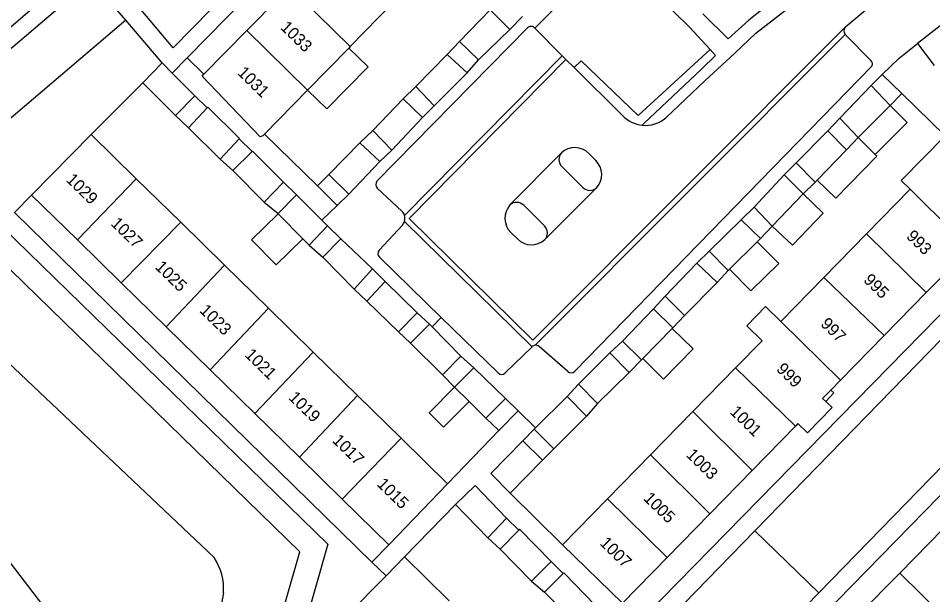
# Model space of a CAD drawing. Extents: x 194485 to 197793, y 468269 to 470822.
# Drawn here: x 196081 to 196172.6, y 470318.7 to 470376.5 of the extents above; entities that cross this region are included whole.
import ezdxf

# ---------------------------------------------------------------- set-up
doc = ezdxf.new("R2010")
doc.units = 0
for name, color, linetype in [('BGT grensvlak begroeid terreindeel', 7, 'Continuous'), ('BGT grensvlak gebouwinstallatie plus 1', 7, 'Continuous'), ('BGT grensvlak onbegroeid terreindeel', 7, 'Continuous'), ('BGT grensvlak pand op maaiveld', 7, 'Continuous'), ('BGT grensvlak pand op maaiveld LR', 7, 'Continuous'), ('BGT grensvlak vegetatieobject', 7, 'Continuous'), ('BGT grensvlak waterdeel', 7, 'Continuous'), ('BGT grensvlak wegdeel', 7, 'Continuous'), ('BGT lijnelement scheiding walbescherming', 7, 'Continuous'), ('BGT tekst huisnummerreeks', 7, 'Continuous')]:
    doc.layers.add(name, color=color, linetype=linetype)

msp = doc.modelspace()

# ---------------------------------------------------------------- linework, layer by layer
at = {"layer": 'BGT grensvlak begroeid terreindeel'}
for p, q in [((196091.774, 470376.328), (196075.754, 470362.659)), ((196161.222, 470318.916), (196154.803, 470325.139))]:
    msp.add_line(p, q, dxfattribs=at)
msp.add_lwpolyline([(196176.27, 470230.271), (196172.111, 470234.028), (196159.184, 470246.759), (196160.325, 470250.696), (196161.773, 470255.69), (196129.839, 470286.699), (196123.821, 470296.796), (196106.694, 470314.171), (196109.215, 470323.04), (196077.635, 470353.807)], dxfattribs=at)
at = {"layer": 'BGT grensvlak gebouwinstallatie plus 1'}
for p, q in [((196130.271, 470375.389), (196131.545, 470376.675)), ((196123.982, 470372.888), (196125.205, 470374.173)), ((196125.983, 470371.045), (196127.116, 470372.342)), ((196166.456, 470369.781), (196167.584, 470370.874)), ((196169.549, 470368.952), (196167.584, 470370.874)), ((196119.58, 470368.441), (196120.841, 470369.65)), ((196098.697, 470368.742), (196099.949, 470367.523)), ((196169.549, 470368.952), (196168.37, 470367.746)), ((196121.517, 470366.559), (196122.69, 470367.729)), ((196170.069, 470366.051), (196168.37, 470367.746)), ((196096.754, 470366.763), (196098.063, 470365.539)), ((196162.119, 470365.219), (196163.329, 470366.504)), ((196166.877, 470362.85), (196170.069, 470366.051)), ((196115.241, 470364.032), (196116.528, 470365.254)), ((196165.178, 470364.545), (196164.006, 470363.312)), ((196166.877, 470362.85), (196165.178, 470364.545)), ((196103.147, 470364.407), (196104.435, 470363.152)), ((196117.229, 470362.151), (196118.428, 470363.296)), ((196101.233, 470362.394), (196102.49, 470361.245)), ((196158.94, 470362.006), (196157.755, 470360.811)), ((196107.577, 470360.079), (196108.886, 470358.816)), ((196110.984, 470359.698), (196112.126, 470360.832)), ((196159.642, 470358.916), (196160.853, 470360.073)), ((196110.984, 470359.698), (196112.965, 470357.752)), ((196112.965, 470357.752), (196114.14, 470358.888)), ((196159.642, 470358.916), (196161.672, 470356.987)), ((196105.635, 470358.087), (196107.045, 470356.927)), ((196154.742, 470357.586), (196153.429, 470356.313)), ((196104.391, 470354.305), (196107.056, 470356.916)), ((196158.595, 470353.749), (196161.672, 470356.987)), ((196113.327, 470354.408), (196112.005, 470355.696)), ((196155.393, 470354.432), (196156.565, 470355.678)), ((196158.595, 470353.749), (196156.565, 470355.678)), ((196106.851, 470351.794), (196104.391, 470354.305)), ((196109.516, 470354.405), (196106.851, 470351.794)), ((196110.139, 470353.769), (196111.51, 470352.57)), ((196150.237, 470353.176), (196149.001, 470351.955)), ((196117.779, 470350.128), (196116.496, 470351.378)), ((196151.054, 470350.024), (196152.15, 470351.231)), ((196114.656, 470349.361), (196115.926, 470348.162)), ((196145.823, 470348.64), (196144.651, 470347.394)), ((196122.219, 470345.834), (196120.975, 470346.97)), ((196147.749, 470346.707), (196146.589, 470345.474)), ((196120.314, 470343.932), (196119.095, 470345.093)), ((196141.536, 470344.143), (196140.299, 470342.985)), ((196126.647, 470341.477), (196125.364, 470342.651)), ((196142.225, 470341.002), (196143.461, 470342.274)), ((196123.523, 470340.774), (196124.73, 470339.523)), ((196137.159, 470339.836), (196136.024, 470338.603)), ((196131.082, 470337.173), (196129.829, 470338.396)), ((196129.157, 470335.178), (196131.082, 470337.173)), ((196139.033, 470337.89), (196137.937, 470336.619)), ((196127.874, 470336.416), (196129.157, 470335.178)), ((196131.559, 470334.155), (196132.694, 470335.312)), ((196134.657, 470333.367), (196133.528, 470332.217)), ((196129.934, 470326.394), (196131.154, 470325.207)), ((196128.055, 470324.453), (196129.299, 470323.292)), ((196134.393, 470322.056), (196135.612, 470320.869)), ((196132.419, 470320.083), (196133.752, 470318.986))]:
    msp.add_line(p, q, dxfattribs=at)
for points in [[(196114.122, 470373.522), (196116.052, 470371.634), (196111.934, 470367.425), (196110.004, 470369.313)], [(196161.067, 470360.293), (196162.944, 470358.465), (196167.047, 470362.68), (196166.877, 470362.85)], [(196152.28, 470351.359), (196154.428, 470349.183), (196157.208, 470351.927), (196155.06, 470354.103)], [(196143.578, 470342.394), (196145.674, 470340.345), (196148.627, 470343.366), (196146.531, 470345.415)], [(196126.172, 470338.098), (196123.63, 470335.526), (196122.188, 470336.951), (196124.73, 470339.523)], [(196161.916, 470338.112), (196162.736, 470338.953), (196162.431, 470339.25)]]:
    msp.add_lwpolyline(points, dxfattribs=at)
at = {"layer": 'BGT grensvlak onbegroeid terreindeel'}
for p, q in [((196088.309, 470364.842), (196093.481, 470370.035)), ((196080.619, 470357.037), (196082.344, 470358.788))]:
    msp.add_line(p, q, dxfattribs=at)
at = {"layer": 'BGT grensvlak pand op maaiveld'}
for p, q in [((196103.925, 470375.294), (196108.198, 470379.641)), ((196118.573, 470378.071), (196114.26, 470373.663)), ((196128.307, 470377.347), (196125.205, 470374.173)), ((196130.271, 470375.389), (196128.307, 470377.347)), ((196174.78, 470376.862), (196171.128, 470373.988)), ((196099.592, 470370.888), (196103.925, 470375.294)), ((196127.116, 470372.342), (196130.271, 470375.389)), ((196125.205, 470374.173), (196127.116, 470372.342)), ((196171.128, 470373.988), (196172.776, 470371.76)), ((196114.122, 470373.522), (196110.004, 470369.313)), ((196114.26, 470373.663), (196114.122, 470373.522)), ((196123.982, 470372.888), (196120.841, 470369.65)), ((196125.983, 470371.045), (196123.982, 470372.888)), ((196095.423, 470372.039), (196093.481, 470370.035)), ((196096.438, 470371.017), (196095.423, 470372.039)), ((196098.697, 470368.742), (196096.438, 470371.017)), ((196122.69, 470367.729), (196125.983, 470371.045)), ((196093.481, 470370.035), (196096.754, 470366.763)), ((196110.004, 470369.313), (196105.687, 470364.901)), ((196120.841, 470369.65), (196122.69, 470367.729)), ((196166.456, 470369.781), (196163.329, 470366.504)), ((196168.37, 470367.746), (196166.456, 470369.781)), ((196096.754, 470366.763), (196098.697, 470368.742)), ((196116.528, 470365.254), (196119.58, 470368.441)), ((196119.58, 470368.441), (196121.517, 470366.559)), ((196099.949, 470367.523), (196098.063, 470365.539)), ((196165.178, 470364.545), (196168.37, 470367.746)), ((196121.517, 470366.559), (196118.428, 470363.296)), ((196163.329, 470366.504), (196165.178, 470364.545)), ((196098.063, 470365.539), (196101.233, 470362.394)), ((196088.309, 470364.842), (196082.344, 470358.788)), ((196092.818, 470360.426), (196088.309, 470364.842)), ((196118.428, 470363.296), (196116.528, 470365.254)), ((196162.119, 470365.219), (196158.94, 470362.006)), ((196164.006, 470363.312), (196162.119, 470365.219)), ((196101.233, 470362.394), (196103.147, 470364.407)), ((196112.126, 470360.832), (196115.241, 470364.032)), ((196115.241, 470364.032), (196117.229, 470362.151)), ((196104.435, 470363.152), (196102.49, 470361.245)), ((196161.067, 470360.293), (196164.006, 470363.312)), ((196117.229, 470362.151), (196114.14, 470358.888)), ((196158.94, 470362.006), (196160.853, 470360.073)), ((196102.49, 470361.245), (196105.635, 470358.087)), ((196092.818, 470360.426), (196097.282, 470356.054)), ((196105.635, 470358.087), (196107.577, 470360.079)), ((196114.14, 470358.888), (196112.126, 470360.832)), ((196157.755, 470360.811), (196154.742, 470357.586)), ((196159.642, 470358.916), (196157.755, 470360.811)), ((196160.853, 470360.073), (196161.067, 470360.293)), ((196166.005, 470354.89), (196170.385, 470359.371)), ((196082.344, 470358.788), (196086.936, 470354.29)), ((196108.886, 470358.816), (196107.045, 470356.927)), ((196111.432, 470356.269), (196108.886, 470358.816)), ((196156.565, 470355.678), (196159.642, 470358.916)), ((196154.742, 470357.586), (196156.565, 470355.678)), ((196107.045, 470356.927), (196107.056, 470356.916)), ((196107.056, 470356.916), (196109.516, 470354.405)), ((196112.005, 470355.696), (196111.432, 470356.269)), ((196153.429, 470356.313), (196150.237, 470353.176)), ((196155.393, 470354.432), (196153.429, 470356.313)), ((196097.282, 470356.054), (196101.655, 470351.77)), ((196110.139, 470353.769), (196112.005, 470355.696)), ((196155.06, 470354.103), (196155.393, 470354.432)), ((196161.738, 470350.525), (196166.005, 470354.89)), ((196091.316, 470350), (196086.936, 470354.29)), ((196109.516, 470354.405), (196110.139, 470353.769)), ((196111.51, 470352.57), (196113.327, 470354.408)), ((196116.496, 470351.378), (196113.327, 470354.408)), ((196152.28, 470351.359), (196155.06, 470354.103)), ((196150.237, 470353.176), (196152.15, 470351.231)), ((196176.327, 470353.46), (196171.996, 470349.031)), ((196101.655, 470351.77), (196106.074, 470347.442)), ((196114.656, 470349.361), (196111.51, 470352.57)), ((196149.001, 470351.955), (196145.823, 470348.64)), ((196151.054, 470350.024), (196149.001, 470351.955)), ((196116.496, 470351.378), (196114.656, 470349.361)), ((196152.15, 470351.231), (196152.28, 470351.359)), ((196095.818, 470345.59), (196091.316, 470350)), ((196115.926, 470348.162), (196117.779, 470350.128)), ((196117.779, 470350.128), (196120.975, 470346.97)), ((196147.749, 470346.707), (196151.054, 470350.024)), ((196157.427, 470346.115), (196161.738, 470350.525)), ((196171.996, 470349.031), (196167.76, 470344.699)), ((196119.095, 470345.093), (196115.926, 470348.162)), ((196145.823, 470348.64), (196147.749, 470346.707)), ((196106.074, 470347.442), (196110.55, 470343.057)), ((196144.651, 470347.394), (196141.536, 470344.143)), ((196146.589, 470345.474), (196144.651, 470347.394)), ((196120.975, 470346.97), (196119.095, 470345.093)), ((196100.223, 470341.275), (196095.818, 470345.59)), ((196120.314, 470343.932), (196122.219, 470345.834)), ((196122.479, 470345.571), (196122.219, 470345.834)), ((196125.364, 470342.651), (196122.479, 470345.571)), ((196143.578, 470342.394), (196146.531, 470345.415)), ((196146.531, 470345.415), (196146.589, 470345.474)), ((196167.76, 470344.699), (196163.391, 470340.232)), ((196123.523, 470340.774), (196120.314, 470343.932)), ((196141.536, 470344.143), (196143.461, 470342.274)), ((196152.882, 470341.466), (196155.55, 470344.195)), ((196110.55, 470343.057), (196114.995, 470338.704)), ((196125.364, 470342.651), (196123.523, 470340.774)), ((196140.299, 470342.985), (196137.159, 470339.836)), ((196142.225, 470341.002), (196140.299, 470342.985)), ((196143.461, 470342.274), (196143.578, 470342.394)), ((196104.706, 470336.884), (196100.223, 470341.275)), ((196124.73, 470339.523), (196126.647, 470341.477)), ((196126.647, 470341.477), (196129.829, 470338.396)), ((196139.033, 470337.89), (196142.225, 470341.002)), ((196148.602, 470337.088), (196152.882, 470341.466)), ((196137.159, 470339.836), (196139.033, 470337.89)), ((196163.391, 470340.232), (196162.431, 470339.25)), ((196126.172, 470338.098), (196124.73, 470339.523)), ((196162.431, 470339.25), (196161.609, 470338.41)), ((196114.995, 470338.704), (196119.362, 470334.426)), ((196127.874, 470336.416), (196126.172, 470338.098)), ((196129.829, 470338.396), (196127.874, 470336.416)), ((196136.024, 470338.603), (196132.841, 470335.457)), ((196137.937, 470336.619), (196136.024, 470338.603)), ((196161.609, 470338.41), (196161.916, 470338.112)), ((196144.367, 470332.755), (196148.602, 470337.088)), ((196109.17, 470332.511), (196104.706, 470336.884)), ((196134.657, 470333.367), (196137.937, 470336.619)), ((196132.841, 470335.457), (196132.694, 470335.312)), ((196132.694, 470335.312), (196134.657, 470333.367)), ((196158.903, 470335.642), (196154.56, 470331.2)), ((196159.137, 470335.882), (196158.903, 470335.642)), ((196119.362, 470334.426), (196124.025, 470329.859)), ((196128.355, 470330.891), (196131.559, 470334.155)), ((196133.528, 470332.217), (196131.559, 470334.155)), ((196113.467, 470328.303), (196109.17, 470332.511)), ((196140.043, 470328.332), (196144.367, 470332.755)), ((196133.528, 470332.217), (196130.282, 470328.909)), ((196128.355, 470330.891), (196130.282, 470328.909)), ((196154.56, 470331.2), (196150.305, 470326.849)), ((196124.025, 470329.859), (196118.123, 470323.742)), ((196118.123, 470323.742), (196113.467, 470328.303)), ((196135.543, 470323.729), (196140.043, 470328.332)), ((196124.807, 470327.763), (196128.055, 470324.453)), ((196128.055, 470324.453), (196129.934, 470326.394)), ((196150.305, 470326.849), (196146.024, 470322.472)), ((196131.154, 470325.207), (196129.299, 470323.292)), ((196169.325, 470320.905), (196173.697, 470325.323)), ((196129.299, 470323.292), (196132.419, 470320.083)), ((196141.536, 470317.882), (196135.543, 470323.729)), ((196119.724, 470322.52), (196117.856, 470320.633)), ((196124.167, 470318.14), (196119.724, 470322.52)), ((196146.024, 470322.472), (196141.536, 470317.882)), ((196132.419, 470320.083), (196134.393, 470322.056)), ((196117.856, 470320.633), (196113.733, 470316.466)), ((196135.612, 470320.869), (196133.752, 470318.986)), ((196165.193, 470316.731), (196169.325, 470320.905)), ((196133.752, 470318.986), (196136.922, 470315.777))]:
    msp.add_line(p, q, dxfattribs=at)
for points in [[(196105.687, 470364.901), (196105.514, 470364.725), (196105.247, 470364.633), (196099.418, 470370.711), (196099.592, 470370.888)], [(196103.147, 470364.407), (196103.187, 470364.449), (196100.005, 470367.582), (196099.949, 470367.523)], [(196173.869, 470364.729), (196169.488, 470360.248), (196170.385, 470359.371)], [(196107.577, 470360.079), (196104.483, 470363.199), (196104.435, 470363.152)], [(196155.55, 470344.195), (196154.018, 470345.693), (196155.895, 470347.613), (196157.427, 470346.115)], [(196161.916, 470338.112), (196162.56, 470337.483), (196160.092, 470334.951), (196159.137, 470335.882)], [(196129.934, 470326.394), (196126.775, 470329.692), (196124.807, 470327.763)], [(196134.393, 470322.056), (196134.399, 470322.062), (196131.241, 470325.297), (196131.154, 470325.207)], [(196138.814, 470317.705), (196135.669, 470320.927), (196135.612, 470320.869)]]:
    msp.add_lwpolyline(points, dxfattribs=at)
at = {"layer": 'BGT grensvlak pand op maaiveld LR'}
for p, q in [((196114.26, 470373.663), (196108.198, 470379.641)), ((196103.925, 470375.294), (196110.004, 470369.313)), ((196092.818, 470360.426), (196086.936, 470354.29)), ((196170.385, 470359.371), (196176.327, 470353.46)), ((196097.282, 470356.054), (196091.316, 470350)), ((196171.996, 470349.031), (196166.005, 470354.89)), ((196095.818, 470345.59), (196101.655, 470351.77)), ((196161.738, 470350.525), (196167.76, 470344.699)), ((196106.074, 470347.442), (196100.223, 470341.275)), ((196157.427, 470346.115), (196163.391, 470340.232)), ((196104.706, 470336.884), (196110.55, 470343.057)), ((196158.903, 470335.642), (196152.882, 470341.466)), ((196114.995, 470338.704), (196109.17, 470332.511)), ((196148.602, 470337.088), (196154.56, 470331.2)), ((196119.362, 470334.426), (196113.467, 470328.303)), ((196150.305, 470326.849), (196144.367, 470332.755)), ((196140.043, 470328.332), (196146.024, 470322.472)), ((196169.325, 470320.905), (196175.322, 470315.047))]:
    msp.add_line(p, q, dxfattribs=at)
at = {"layer": 'BGT grensvlak vegetatieobject'}
msp.add_lwpolyline([(196150.339, 470373.368), (196143.138, 470366.767), (196137.418, 470372.25), (196136.702, 470371.559)], dxfattribs=at)
at = {"layer": 'BGT grensvlak waterdeel'}
msp.add_line((196101.573, 470318.934), (196100.71, 470314.212), dxfattribs=at)
for points in [[(196073.745, 470348.086), (196078.687, 470343.224), (196100.639, 470322.454)], [(196065.148, 470341.869), (196065.266, 470341.412), (196094.096, 470303.744), (196146.918, 470235.598), (196160.418, 470218.257)]]:
    msp.add_lwpolyline(points, dxfattribs=at)
msp.add_arc((196095.793, 470319.284), 5.791, 356.53321, 33.18775, dxfattribs=at)
at = {"layer": 'BGT grensvlak wegdeel'}
for p, q in [((196124.053, 470399.132), (196097.922, 470372.528)), ((196088.353, 470380.349), (196072.3, 470366.651)), ((196091.774, 470376.328), (196088.353, 470380.349)), ((196095.423, 470372.039), (196091.774, 470376.328)), ((196132.04, 470375.54), (196116.951, 470360.188)), ((196132.777, 470375.497), (196135.511, 470372.754)), ((196163.874, 470374.874), (196132.794, 470343.734)), ((196163.874, 470374.874), (196166.46, 470372.252)), ((196097.922, 470372.528), (196096.438, 470371.017)), ((196097.922, 470372.528), (196099.592, 470370.888)), ((196119.704, 470356.737), (196135.511, 470372.754)), ((196135.511, 470372.754), (196135.885, 470372.379)), ((196135.885, 470372.379), (196136.702, 470371.559)), ((196136.702, 470371.559), (196141.555, 470366.749)), ((196166.54, 470371.717), (196136.773, 470341.127)), ((196173.869, 470364.729), (196169.549, 470368.952)), ((196105.687, 470364.901), (196110.984, 470359.698)), ((196130.279, 470357.797), (196135.427, 470363.014)), ((196138.882, 470362.262), (196138.189, 470362.953)), ((196137.576, 470359.539), (196135.468, 470361.643)), ((196116.983, 470359.477), (196119.437, 470357.163)), ((196138.953, 470359.506), (196133.775, 470354.318)), ((196111.432, 470356.269), (196112.965, 470357.752)), ((196133.74, 470355.695), (196131.661, 470357.77)), ((196080.619, 470357.037), (196116.45, 470322.008)), ((196119.495, 470355.771), (196117.168, 470353.252)), ((196132.485, 470343.568), (196119.708, 470356.152)), ((196143.326, 470316.135), (196182.627, 470356.232)), ((196131.019, 470354.384), (196130.355, 470355.047)), ((196154.803, 470325.139), (196183.826, 470354.948)), ((196117.186, 470352.554), (196123.398, 470346.507)), ((196122.479, 470345.571), (196123.398, 470346.507)), ((196123.398, 470346.507), (196129.097, 470340.959)), ((196129.794, 470340.958), (196132.485, 470343.568)), ((196132.485, 470343.568), (196132.516, 470343.598)), ((196136.086, 470341.098), (196133.192, 470343.616)), ((196132.841, 470335.457), (196131.082, 470337.173)), ((196124.025, 470329.859), (196129.157, 470335.178)), ((196176.591, 470331.99), (196150.241, 470305.035)), ((196135.543, 470323.729), (196130.282, 470328.909)), ((196119.724, 470322.52), (196124.807, 470327.763)), ((196142.385, 470312.385), (196154.803, 470325.139)), ((196118.123, 470323.742), (196116.45, 470322.008)), ((196116.45, 470322.008), (196117.856, 470320.633))]:
    msp.add_line(p, q, dxfattribs=at)
for points in [[(196218.583, 470488.912), (196198.753, 470473.311), (196168.032, 470449.087), (196149.334, 470433.672), (196134.438, 470421.526), (196117.484, 470407.464), (196087.083, 470381.51), (196071.448, 470368.045), (196051.971, 470350.998), (196026.771, 470328.275), (196000, 470304.407), (195952.08, 470261.467)], [(196118.293, 470405.748), (196122.764, 470400.285), (196096.53, 470373.527), (196089.754, 470381.61)], [(196168.317, 470387.711), (196168.434, 470387.596), (196154.197, 470376.312), (196152.139, 470374.459), (196149.598, 470376.96)], [(196145.895, 470366.521), (196149.848, 470370.279), (196152.765, 470372.957), (196154.928, 470375.023), (196169.531, 470386.371)], [(196150.339, 470373.368), (196148.252, 470375.617), (196140.438, 470383.303), (196132.777, 470375.497)], [(196163.869, 470375.619), (196163.935, 470375.683), (196169.217, 470380.113)], [(196135.885, 470372.379), (196120.163, 470356.448), (196132.554, 470344.244), (196163.869, 470375.619)], [(196167.584, 470370.874), (196169.27, 470372.507), (196171.128, 470373.988)], [(196143.527, 470365.787), (196143.675, 470365.947), (196149.455, 470371.394), (196150.879, 470372.768), (196150.339, 470373.368)], [(196070.96, 470365.44), (196079.456, 470355.524), (196112.028, 470323.791), (196109.497, 470314.888), (196125.813, 470298.336), (196126.802, 470296.676)], [(196183.826, 470354.948), (196191.138, 470349.673), (196161.222, 470318.916)], [(196161.222, 470318.916), (196148.839, 470306.185), (196142.385, 470312.385)]]:
    msp.add_lwpolyline(points, dxfattribs=at)
for centre, radius, start, end in [((196132.39, 470375.202), 0.486, 37.29276, 136.02901), ((196164.295, 470375.249), 0.564, 139.04728, 221.72178), ((196166.175, 470371.936), 0.425, 329.01259, 47.99657), ((196143.848, 470368.947), 3.177, 223.79228, 264.19873), ((196143.845, 470368.948), 3.177, 264.25591, 310.18743), ((196136.211, 470362.351), 1.027, 139.79399, 223.63187), ((196136.776, 470361.538), 2, 45.05046, 132.41914), ((196137.468, 470360.847), 2, 317.91968, 45.03177), ((196117.36, 470359.85), 0.53, 140.44664, 224.70731), ((196138.283, 470360.282), 1.026, 226.44406, 310.81027), ((196131.768, 470356.462), 2, 138.11817, 225.04792), ((196130.955, 470357.028), 1.024, 46.41773, 131.34379), ((196118.751, 470356.436), 1, 17.51577, 46.63996), ((196118.755, 470356.438), 0.995, 343.28816, 17.49536), ((196118.759, 470356.432), 0.989, 318.04543, 343.53938), ((196132.998, 470354.987), 1.026, 319.27398, 43.63803), ((196132.432, 470355.802), 2.002, 225.10639, 312.14992), ((196117.535, 470352.912), 0.5, 137.19419, 225.76023), ((196132.863, 470343.24), 0.499, 97.98837, 134.14819), ((196132.864, 470343.241), 0.498, 48.85434, 98.11734), ((196129.446, 470341.317), 0.5, 225.72081, 314.11479), ((196136.414, 470341.476), 0.501, 229.07657, 315.75776)]:
    msp.add_arc(centre, radius, start, end, dxfattribs=at)
at = {"layer": 'BGT lijnelement scheiding walbescherming'}
msp.add_line((196101.573, 470318.934), (196100.71, 470314.212), dxfattribs=at)
for points in [[(196073.745, 470348.086), (196078.687, 470343.224), (196100.639, 470322.454)], [(196065.148, 470341.869), (196065.266, 470341.412), (196094.096, 470303.744), (196146.918, 470235.598), (196160.418, 470218.257)]]:
    msp.add_lwpolyline(points, dxfattribs=at)
msp.add_arc((196095.793, 470319.284), 5.791, 356.53321, 33.18775, dxfattribs=at)

# ---------------------------------------------------------------- texts
at = {"layer": 'BGT tekst huisnummerreeks'}
for s, rotation, p in [('1033', 315.5, (196107.191, 470375.515)), ('1031', 315.5, (196102.883, 470370.969)), ('1029', 315.6, (196085.714, 470360.247)), ('1027', 315.6, (196090.201, 470355.852)), ('993', 315.6, (196169.91, 470354.565)), ('1025', 315.6, (196094.638, 470351.504)), ('995', 315.6, (196165.623, 470350.188)), ('1023', 315.6, (196099.096, 470347.139)), ('997', 315.6, (196161.324, 470345.785)), ('1021', 315.6, (196103.622, 470342.705)), ('999', 315.6, (196156.895, 470341.257)), ('1019', 315.6, (196108.012, 470338.405)), ('1001', 315.6, (196152.23, 470336.985)), ('1017', 315.6, (196112.393, 470334.114)), ('1003', 315.6, (196147.849, 470332.67)), ('1015', 315.6, (196116.866, 470329.732)), ('1005', 315.6, (196143.577, 470328.309)), ('1007', 315.6, (196139.196, 470323.822))]:
    msp.add_text(s, height=1.2, rotation=rotation, dxfattribs=at).set_placement(p)

doc.saveas('drawing.dxf')
